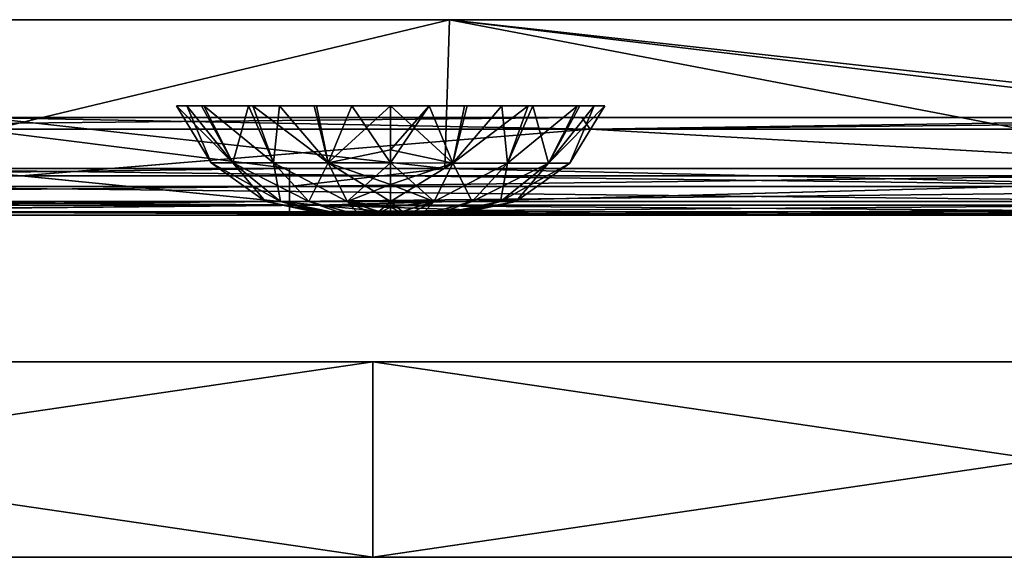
# Model space of a CAD drawing. Header units: millimetres. Extents: x -168 to 168, y -6 to 84.
# Tile 471 of 656: x 78.21 to 88.28, y -5.5 to 0. Entities that reach past the tile are written whole.
import ezdxf

# ---------------------------------------------------------------- set-up
doc = ezdxf.new("R2010")
doc.units = ezdxf.units.MM
doc.header["$LTSCALE"] = 65.185185
for name, color, linetype in [('14', 7, 'CONTINUOUS'), ('177', 7, 'CONTINUOUS'), ('207', 7, 'CONTINUOUS'), ('209', 7, 'CONTINUOUS'), ('213', 7, 'CONTINUOUS'), ('51', 7, 'CONTINUOUS'), ('524', 7, 'CONTINUOUS'), ('525', 7, 'CONTINUOUS'), ('526', 7, 'CONTINUOUS'), ('54', 7, 'CONTINUOUS'), ('594', 7, 'CONTINUOUS'), ('595', 7, 'CONTINUOUS'), ('6', 7, 'CONTINUOUS'), ('601', 7, 'CONTINUOUS'), ('608', 7, 'CONTINUOUS'), ('66', 7, 'CONTINUOUS'), ('67', 7, 'CONTINUOUS'), ('70', 7, 'CONTINUOUS'), ('9', 7, 'CONTINUOUS')]:
    doc.layers.add(name, color=color, linetype=linetype)

msp = doc.modelspace()

# ---------------------------------------------------------------- linework, layer by layer
at = {"layer": '14', "linetype": 'CONTINUOUS'}
for points in [[(76.264, -1.706, -124.789), (76.264, -1.522, -124.834), (90.557, -1.706, -124.789), (76.264, -1.706, -124.789)], [(90.557, -1.706, -124.789), (76.264, -1.522, -124.834), (82.556, -1.522, -124.834), (90.557, -1.706, -124.789)], [(90.557, -1.522, -124.834), (90.557, -1.706, -124.789), (82.556, -1.522, -124.834), (90.557, -1.522, -124.834)], [(76.264, -1.861, -124.68), (76.264, -1.706, -124.789), (90.557, -1.861, -124.68), (76.264, -1.861, -124.68)], [(90.557, -1.861, -124.68), (76.264, -1.706, -124.789), (90.557, -1.706, -124.789), (90.557, -1.861, -124.68)], [(76.264, -1.964, -124.52), (76.264, -1.861, -124.68), (90.557, -1.964, -124.52), (76.264, -1.964, -124.52)], [(90.557, -1.964, -124.52), (76.264, -1.861, -124.68), (90.557, -1.861, -124.68), (90.557, -1.964, -124.52)], [(90.557, -2, -124.334), (76.264, -1.964, -124.52), (90.557, -1.964, -124.52), (90.557, -2, -124.334)], [(84.595, -2, -124.334), (76.264, -2, -124.334), (76.264, -1.964, -124.52), (84.595, -2, -124.334)], [(90.557, -2, -124.334), (84.595, -2, -124.334), (76.264, -1.964, -124.52), (90.557, -2, -124.334)]]:
    msp.add_3dface(points, dxfattribs=at)
at = {"layer": '177', "linetype": 'CONTINUOUS'}
for points in [[(68.834, 0, 124.9), (68.797, -1.522, 124.834), (80.968, -1.522, 124.834), (68.834, 0, 124.9)], [(82.601, 0, 124.9), (68.834, 0, 124.9), (82.556, -1.522, 124.834), (82.601, 0, 124.9)], [(68.834, 0, 124.9), (80.968, -1.522, 124.834), (82.556, -1.522, 124.834), (68.834, 0, 124.9)], [(82.601, 0, 124.9), (82.556, -1.522, 124.834), (95.261, -1.522, 124.834), (82.601, 0, 124.9)], [(82.601, 0, 124.9), (95.261, -1.522, 124.834), (96.316, -1.522, 124.834), (82.601, 0, 124.9)], [(96.367, 0, 124.9), (82.601, 0, 124.9), (96.316, -1.522, 124.834), (96.367, 0, 124.9)]]:
    msp.add_3dface(points, dxfattribs=at)
at = {"layer": '207', "linetype": 'CONTINUOUS'}
for points in [[(77.78, -1, 120.329), (77.78, -1, 106.174), (92.074, -1, 106.256), (77.78, -1, 120.329)], [(83.954, -1, 120.367), (77.78, -1, 120.329), (92.074, -1, 106.256), (83.954, -1, 120.367)], [(77.78, -1, 106.174), (77.78, -1, 92.017), (92.074, -1, 92.088), (77.78, -1, 106.174)], [(92.074, -1, 106.256), (77.78, -1, 106.174), (92.074, -1, 92.088), (92.074, -1, 106.256)], [(77.78, -1, 92.017), (77.78, -1, 77.861), (92.074, -1, 77.921), (77.78, -1, 92.017)], [(92.074, -1, 92.088), (77.78, -1, 92.017), (92.074, -1, 77.921), (92.074, -1, 92.088)], [(77.78, -1, 77.861), (77.78, -1, 63.704), (92.074, -1, 63.753), (77.78, -1, 77.861)], [(92.074, -1, 77.921), (77.78, -1, 77.861), (92.074, -1, 63.753), (92.074, -1, 77.921)], [(77.78, -1, 63.704), (77.78, -1, 49.548), (92.074, -1, 49.586), (77.78, -1, 63.704)], [(92.074, -1, 63.753), (77.78, -1, 63.704), (92.074, -1, 49.586), (92.074, -1, 63.753)], [(77.78, -1, 49.548), (77.78, -1, 35.391), (92.074, -1, 35.419), (77.78, -1, 49.548)], [(92.074, -1, 49.586), (77.78, -1, 49.548), (92.074, -1, 35.419), (92.074, -1, 49.586)], [(77.78, -1, 35.391), (77.78, -1, 21.235), (92.074, -1, 21.251), (77.78, -1, 35.391)], [(92.074, -1, -49.586), (77.78, -1, -63.704), (92.074, -1, -63.753), (92.074, -1, -49.586)], [(77.78, -1, -77.861), (77.78, -1, -92.017), (92.074, -1, -77.921), (77.78, -1, -77.861)], [(92.074, -1, -63.753), (77.78, -1, -77.861), (92.074, -1, -77.921), (92.074, -1, -63.753)], [(77.78, -1, -92.017), (77.78, -1, -106.174), (92.074, -1, -92.088), (77.78, -1, -92.017)], [(92.074, -1, -77.921), (77.78, -1, -92.017), (92.074, -1, -92.088), (92.074, -1, -77.921)], [(77.78, -1, -106.174), (77.78, -1, -120.329), (92.074, -1, -106.256), (77.78, -1, -106.174)], [(92.074, -1, -92.088), (77.78, -1, -106.174), (92.074, -1, -106.256), (92.074, -1, -92.088)], [(92.074, -1, -106.256), (77.78, -1, -120.329), (83.954, -1, -120.367), (92.074, -1, -106.256)], [(92.074, -1, 35.419), (77.78, -1, 35.391), (92.074, -1, 21.251), (92.074, -1, 35.419)], [(77.78, -1, 21.235), (77.78, -1, 7.078), (92.074, -1, 7.084), (77.78, -1, 21.235)], [(92.074, -1, 21.251), (77.78, -1, 21.235), (92.074, -1, 7.084), (92.074, -1, 21.251)], [(77.78, -1, 7.078), (77.78, -1, -7.078), (92.074, -1, 7.084), (77.78, -1, 7.078)], [(77.78, -1, -7.078), (77.78, -1, -21.235), (92.074, -1, -7.084), (77.78, -1, -7.078)], [(92.074, -1, 7.084), (77.78, -1, -7.078), (92.074, -1, -7.084), (92.074, -1, 7.084)], [(77.78, -1, -21.235), (77.78, -1, -35.391), (92.074, -1, -21.251), (77.78, -1, -21.235)], [(92.074, -1, -7.084), (77.78, -1, -21.235), (92.074, -1, -21.251), (92.074, -1, -7.084)], [(77.78, -1, -35.391), (77.78, -1, -49.548), (92.074, -1, -35.419), (77.78, -1, -35.391)], [(92.074, -1, -21.251), (77.78, -1, -35.391), (92.074, -1, -35.419), (92.074, -1, -21.251)], [(77.78, -1, -49.548), (77.78, -1, -63.704), (92.074, -1, -49.586), (77.78, -1, -49.548)], [(92.074, -1, -35.419), (77.78, -1, -49.548), (92.074, -1, -49.586), (92.074, -1, -35.419)], [(77.78, -1, -63.704), (77.78, -1, -77.861), (92.074, -1, -63.753), (77.78, -1, -63.704)], [(92.074, -1, -120.422), (92.074, -1, -106.256), (83.954, -1, -120.367), (92.074, -1, -120.422)], [(92.074, -1, 120.422), (83.954, -1, 120.367), (92.074, -1, 106.256), (92.074, -1, 120.422)]]:
    msp.add_3dface(points, dxfattribs=at)
at = {"layer": '209', "linetype": 'CONTINUOUS'}
for points in [[(72.034, -1.121, -120.418), (84.04, -1.121, -120.489), (77.78, -1, -120.329), (72.034, -1.121, -120.418)], [(77.78, -1, -120.329), (84.04, -1.121, -120.489), (83.954, -1, -120.367), (77.78, -1, -120.329)], [(84.04, -1.121, -120.489), (92.074, -1, -120.422), (83.954, -1, -120.367), (84.04, -1.121, -120.489)], [(84.04, -1.121, -120.489), (96.045, -1.121, -120.572), (92.074, -1, -120.422), (84.04, -1.121, -120.489)]]:
    msp.add_3dface(points, dxfattribs=at)
at = {"layer": '213', "linetype": 'CONTINUOUS'}
for points in [[(72.034, -1.121, 120.418), (77.78, -1, 120.329), (83.954, -1, 120.367), (72.034, -1.121, 120.418)], [(84.04, -1.121, 120.489), (72.034, -1.121, 120.418), (83.954, -1, 120.367), (84.04, -1.121, 120.489)], [(84.04, -1.121, 120.489), (83.954, -1, 120.367), (92.074, -1, 120.422), (84.04, -1.121, 120.489)], [(96.045, -1.121, 120.572), (84.04, -1.121, 120.489), (95.947, -1, 120.45), (96.045, -1.121, 120.572)], [(84.04, -1.121, 120.489), (92.074, -1, 120.422), (95.947, -1, 120.45), (84.04, -1.121, 120.489)]]:
    msp.add_3dface(points, dxfattribs=at)
at = {"layer": '51', "linetype": 'CONTINUOUS'}
for points in [[(82.323, -2, 122.6), (69.194, -2, 124.334), (68.792, -2, 122.522), (82.323, -2, 122.6)], [(80.968, -2, 124.334), (69.194, -2, 124.334), (82.323, -2, 122.6), (80.968, -2, 124.334)], [(82.855, -2, 124.334), (80.968, -2, 124.334), (82.323, -2, 122.6), (82.855, -2, 124.334)], [(95.855, -2, 122.692), (82.855, -2, 124.334), (82.323, -2, 122.6), (95.855, -2, 122.692)], [(95.261, -2, 124.334), (82.855, -2, 124.334), (95.855, -2, 122.692), (95.261, -2, 124.334)]]:
    msp.add_3dface(points, dxfattribs=at)
at = {"layer": '524', "linetype": 'CONTINUOUS'}
for points in [[(81.374, -2, 23), (81.396, -2, 22.838), (81.396, -2, 23.161), (81.374, -2, 23)], [(81.396, -2, 22.838), (81.458, -2, 22.687), (81.458, -2, 23.312), (81.396, -2, 22.838)], [(81.396, -2, 23.161), (81.396, -2, 22.838), (81.458, -2, 23.312), (81.396, -2, 23.161)], [(81.458, -2, 23.312), (81.458, -2, 22.687), (81.557, -2, 23.442), (81.458, -2, 23.312)], [(81.458, -2, 22.687), (81.558, -2, 22.558), (81.557, -2, 23.442), (81.458, -2, 22.687)], [(81.557, -2, 23.442), (81.558, -2, 22.558), (81.686, -2, 23.541), (81.557, -2, 23.442)], [(81.558, -2, 22.558), (81.687, -2, 22.458), (81.686, -2, 23.541), (81.558, -2, 22.558)], [(81.686, -2, 23.541), (81.687, -2, 22.458), (81.837, -2, 23.604), (81.686, -2, 23.541)], [(81.687, -2, 22.458), (81.838, -2, 22.396), (81.837, -2, 23.604), (81.687, -2, 22.458)], [(81.837, -2, 23.604), (82, -2, 22.374), (82, -2, 23.626), (81.837, -2, 23.604)], [(81.838, -2, 22.396), (82, -2, 22.374), (81.837, -2, 23.604), (81.838, -2, 22.396)], [(82.162, -2, 23.604), (82, -2, 23.626), (82.163, -2, 22.396), (82.162, -2, 23.604)], [(82, -2, 23.626), (82, -2, 22.374), (82.163, -2, 22.396), (82, -2, 23.626)], [(82.313, -2, 23.542), (82.162, -2, 23.604), (82.163, -2, 22.396), (82.313, -2, 23.542)], [(82.314, -2, 22.459), (82.313, -2, 23.542), (82.163, -2, 22.396), (82.314, -2, 22.459)], [(82.442, -2, 23.442), (82.313, -2, 23.542), (82.314, -2, 22.459), (82.442, -2, 23.442)], [(82.443, -2, 22.558), (82.442, -2, 23.442), (82.314, -2, 22.459), (82.443, -2, 22.558)], [(82.542, -2, 23.313), (82.442, -2, 23.442), (82.443, -2, 22.558), (82.542, -2, 23.313)], [(82.542, -2, 22.688), (82.542, -2, 23.313), (82.443, -2, 22.558), (82.542, -2, 22.688)], [(82.604, -2, 23.162), (82.542, -2, 23.313), (82.542, -2, 22.688), (82.604, -2, 23.162)], [(82.604, -2, 22.839), (82.604, -2, 23.162), (82.542, -2, 22.688), (82.604, -2, 22.839)], [(82.626, -2, 23), (82.604, -2, 23.162), (82.604, -2, 22.839), (82.626, -2, 23)]]:
    msp.add_3dface(points, dxfattribs=at)
at = {"layer": '525', "linetype": 'CONTINUOUS'}
for points in [[(80.165, -1.466, 23.323), (79.811, -0.881, 22.614), (80.165, -1.466, 22.677), (80.165, -1.466, 23.323)], [(79.811, -0.881, 23.389), (79.811, -0.881, 22.614), (80.165, -1.466, 23.323), (79.811, -0.881, 23.389)], [(79.811, -0.881, 22.614), (79.918, -0.881, 22.221), (80.165, -1.466, 22.677), (79.811, -0.881, 22.614)], [(80.387, -1.466, 23.931), (79.811, -0.881, 23.389), (80.165, -1.466, 23.323), (80.387, -1.466, 23.931)], [(80.066, -0.881, 24.097), (79.811, -0.881, 23.389), (80.387, -1.466, 23.931), (80.066, -0.881, 24.097)], [(80.165, -1.466, 22.677), (79.918, -0.881, 22.221), (80.387, -1.466, 22.069), (80.165, -1.466, 22.677)], [(79.918, -0.881, 22.221), (80.089, -0.881, 21.865), (80.387, -1.466, 22.069), (79.918, -0.881, 22.221)], [(80.547, -0.881, 24.682), (80.066, -0.881, 24.097), (80.387, -1.466, 23.931), (80.547, -0.881, 24.682)], [(80.387, -1.466, 22.069), (80.089, -0.881, 21.865), (80.803, -1.466, 21.573), (80.387, -1.466, 22.069)], [(80.089, -0.881, 21.865), (80.592, -0.881, 21.279), (80.803, -1.466, 21.573), (80.089, -0.881, 21.865)], [(80.803, -1.466, 24.427), (80.547, -0.881, 24.682), (80.387, -1.466, 23.931), (80.803, -1.466, 24.427)], [(80.864, -0.881, 24.911), (80.547, -0.881, 24.682), (80.803, -1.466, 24.427), (80.864, -0.881, 24.911)], [(80.803, -1.466, 21.573), (80.592, -0.881, 21.279), (81.363, -1.466, 21.25), (80.803, -1.466, 21.573)], [(80.592, -0.881, 21.279), (81.244, -0.881, 20.909), (81.363, -1.466, 21.25), (80.592, -0.881, 21.279)], [(81.363, -1.466, 24.75), (80.864, -0.881, 24.911), (80.803, -1.466, 24.427), (81.363, -1.466, 24.75)], [(81.217, -0.881, 25.08), (80.864, -0.881, 24.911), (81.363, -1.466, 24.75), (81.217, -0.881, 25.08)], [(81.605, -0.881, 25.188), (81.217, -0.881, 25.08), (81.363, -1.466, 24.75), (81.605, -0.881, 25.188)], [(81.244, -0.881, 20.909), (82, -0.881, 20.777), (81.363, -1.466, 21.25), (81.244, -0.881, 20.909)], [(81.363, -1.466, 21.25), (82, -0.881, 20.777), (82, -1.332, 21.023), (81.363, -1.466, 21.25)], [(82, -1.466, 24.863), (81.605, -0.881, 25.188), (81.363, -1.466, 24.75), (82, -1.466, 24.863)], [(82, -0.881, 25.223), (81.605, -0.881, 25.188), (82, -1.466, 24.863), (82, -0.881, 25.223)], [(82, -1.332, 24.977), (82, -0.881, 25.223), (82, -1.466, 24.863), (82, -1.332, 24.977)], [(82, -1.466, 21.137), (81.363, -1.466, 21.25), (82, -1.332, 21.023), (82, -1.466, 21.137)], [(80.165, -1.466, 22.677), (80.387, -1.466, 22.069), (80.721, -1.861, 22.774), (80.165, -1.466, 22.677)], [(80.875, -1.861, 23.649), (80.165, -1.466, 23.323), (80.721, -1.861, 23.226), (80.875, -1.861, 23.649)], [(80.165, -1.466, 23.323), (80.165, -1.466, 22.677), (80.721, -1.861, 23.226), (80.165, -1.466, 23.323)], [(80.387, -1.466, 23.931), (80.165, -1.466, 23.323), (80.875, -1.861, 23.649), (80.387, -1.466, 23.931)], [(80.721, -1.861, 23.226), (80.165, -1.466, 22.677), (80.721, -1.861, 22.774), (80.721, -1.861, 23.226)], [(81.165, -1.861, 23.995), (80.387, -1.466, 23.931), (80.875, -1.861, 23.649), (81.165, -1.861, 23.995)], [(80.803, -1.466, 24.427), (80.387, -1.466, 23.931), (81.165, -1.861, 23.995), (80.803, -1.466, 24.427)], [(80.721, -1.861, 22.774), (80.387, -1.466, 22.069), (80.875, -1.861, 22.351), (80.721, -1.861, 22.774)], [(80.387, -1.466, 22.069), (80.803, -1.466, 21.573), (80.875, -1.861, 22.351), (80.387, -1.466, 22.069)], [(81.556, -1.861, 24.221), (80.803, -1.466, 24.427), (81.165, -1.861, 23.995), (81.556, -1.861, 24.221)], [(81.363, -1.466, 24.75), (80.803, -1.466, 24.427), (81.556, -1.861, 24.221), (81.363, -1.466, 24.75)], [(80.875, -1.861, 22.351), (80.803, -1.466, 21.573), (81.165, -1.861, 22.005), (80.875, -1.861, 22.351)], [(80.803, -1.466, 21.573), (81.363, -1.466, 21.25), (81.165, -1.861, 22.005), (80.803, -1.466, 21.573)], [(81.165, -1.861, 22.005), (81.363, -1.466, 21.25), (81.556, -1.861, 21.779), (81.165, -1.861, 22.005)], [(82, -1.861, 24.299), (81.363, -1.466, 24.75), (81.556, -1.861, 24.221), (82, -1.861, 24.299)], [(82, -1.686, 24.61), (81.363, -1.466, 24.75), (82, -1.861, 24.299), (82, -1.686, 24.61)], [(82, -1.466, 24.863), (81.363, -1.466, 24.75), (82, -1.686, 24.61), (82, -1.466, 24.863)], [(81.363, -1.466, 21.25), (82, -1.466, 21.137), (81.556, -1.861, 21.779), (81.363, -1.466, 21.25)], [(82, -1.466, 21.137), (82, -1.686, 21.39), (81.556, -1.861, 21.779), (82, -1.466, 21.137)], [(81.556, -1.861, 21.779), (82, -1.686, 21.39), (82, -1.861, 21.701), (81.556, -1.861, 21.779)], [(81.458, -2, 23.312), (80.875, -1.861, 23.649), (80.721, -1.861, 23.226), (81.458, -2, 23.312)], [(81.396, -2, 23.161), (81.458, -2, 23.312), (80.721, -1.861, 23.226), (81.396, -2, 23.161)], [(81.396, -2, 22.838), (81.374, -2, 23), (80.721, -1.861, 22.774), (81.396, -2, 22.838)], [(81.396, -2, 22.838), (80.721, -1.861, 22.774), (80.875, -1.861, 22.351), (81.396, -2, 22.838)], [(81.374, -2, 23), (81.396, -2, 23.161), (80.721, -1.861, 23.226), (81.374, -2, 23)], [(81.374, -2, 23), (80.721, -1.861, 23.226), (80.721, -1.861, 22.774), (81.374, -2, 23)], [(81.458, -2, 23.312), (81.557, -2, 23.442), (80.875, -1.861, 23.649), (81.458, -2, 23.312)], [(81.557, -2, 23.442), (81.165, -1.861, 23.995), (80.875, -1.861, 23.649), (81.557, -2, 23.442)], [(81.558, -2, 22.558), (81.458, -2, 22.687), (80.875, -1.861, 22.351), (81.558, -2, 22.558)], [(81.558, -2, 22.558), (80.875, -1.861, 22.351), (81.165, -1.861, 22.005), (81.558, -2, 22.558)], [(81.458, -2, 22.687), (81.396, -2, 22.838), (80.875, -1.861, 22.351), (81.458, -2, 22.687)], [(81.557, -2, 23.442), (81.686, -2, 23.541), (81.165, -1.861, 23.995), (81.557, -2, 23.442)], [(81.686, -2, 23.541), (81.556, -1.861, 24.221), (81.165, -1.861, 23.995), (81.686, -2, 23.541)], [(81.687, -2, 22.458), (81.558, -2, 22.558), (81.165, -1.861, 22.005), (81.687, -2, 22.458)], [(81.687, -2, 22.458), (81.165, -1.861, 22.005), (81.556, -1.861, 21.779), (81.687, -2, 22.458)], [(81.686, -2, 23.541), (81.837, -2, 23.604), (81.556, -1.861, 24.221), (81.686, -2, 23.541)], [(81.837, -2, 23.604), (82, -2, 23.626), (81.556, -1.861, 24.221), (81.837, -2, 23.604)], [(81.556, -1.861, 24.221), (82, -2, 23.626), (82, -1.918, 24.146), (81.556, -1.861, 24.221)], [(82, -1.861, 24.299), (81.556, -1.861, 24.221), (82, -1.918, 24.146), (82, -1.861, 24.299)], [(81.838, -2, 22.396), (81.687, -2, 22.458), (81.556, -1.861, 21.779), (81.838, -2, 22.396)], [(81.838, -2, 22.396), (81.556, -1.861, 21.779), (82, -1.861, 21.701), (81.838, -2, 22.396)], [(81.838, -2, 22.396), (82, -1.861, 21.701), (82, -1.918, 21.854), (81.838, -2, 22.396)], [(82, -2, 22.374), (81.838, -2, 22.396), (82, -1.918, 21.854), (82, -2, 22.374)]]:
    msp.add_3dface(points, dxfattribs=at)
at = {"layer": '526', "linetype": 'CONTINUOUS'}
for points in [[(82, -1.466, 21.137), (82, -1.332, 21.023), (82.395, -0.881, 20.812), (82, -1.466, 21.137)], [(82, -0.881, 25.223), (82, -1.332, 24.977), (82.637, -1.467, 24.75), (82, -0.881, 25.223)], [(82, -0.881, 25.223), (82.637, -1.467, 24.75), (82.756, -0.881, 25.091), (82, -0.881, 25.223)], [(82.637, -1.467, 21.25), (82, -1.466, 21.137), (82.395, -0.881, 20.812), (82.637, -1.467, 21.25)], [(82, -1.332, 21.023), (82, -0.881, 20.777), (82.395, -0.881, 20.812), (82, -1.332, 21.023)], [(82.783, -0.881, 20.92), (82.637, -1.467, 21.25), (82.395, -0.881, 20.812), (82.783, -0.881, 20.92)], [(83.197, -1.467, 21.574), (82.637, -1.467, 21.25), (83.136, -0.881, 21.089), (83.197, -1.467, 21.574)], [(83.136, -0.881, 21.089), (82.637, -1.467, 21.25), (82.783, -0.881, 20.92), (83.136, -0.881, 21.089)], [(82.637, -1.467, 24.75), (83.197, -1.467, 24.426), (83.408, -0.881, 24.721), (82.637, -1.467, 24.75)], [(82.756, -0.881, 25.091), (82.637, -1.467, 24.75), (83.408, -0.881, 24.721), (82.756, -0.881, 25.091)], [(83.453, -0.881, 21.318), (83.197, -1.467, 21.574), (83.136, -0.881, 21.089), (83.453, -0.881, 21.318)], [(83.197, -1.467, 24.426), (83.613, -1.467, 23.931), (83.911, -0.881, 24.135), (83.197, -1.467, 24.426)], [(83.408, -0.881, 24.721), (83.197, -1.467, 24.426), (83.911, -0.881, 24.135), (83.408, -0.881, 24.721)], [(83.613, -1.467, 22.069), (83.197, -1.467, 21.574), (83.453, -0.881, 21.318), (83.613, -1.467, 22.069)], [(83.934, -0.881, 21.903), (83.613, -1.467, 22.069), (83.453, -0.881, 21.318), (83.934, -0.881, 21.903)], [(83.613, -1.467, 23.931), (83.834, -1.467, 23.323), (84.082, -0.881, 23.779), (83.613, -1.467, 23.931)], [(83.911, -0.881, 24.135), (83.613, -1.467, 23.931), (84.082, -0.881, 23.779), (83.911, -0.881, 24.135)], [(84.189, -0.881, 22.611), (83.613, -1.467, 22.069), (83.934, -0.881, 21.903), (84.189, -0.881, 22.611)], [(83.834, -1.467, 22.677), (83.613, -1.467, 22.069), (84.189, -0.881, 22.611), (83.834, -1.467, 22.677)], [(84.189, -0.881, 23.386), (83.834, -1.467, 22.677), (84.189, -0.881, 22.611), (84.189, -0.881, 23.386)], [(84.082, -0.881, 23.779), (83.834, -1.467, 23.323), (84.189, -0.881, 23.386), (84.082, -0.881, 23.779)], [(83.834, -1.467, 23.323), (83.834, -1.467, 22.677), (84.189, -0.881, 23.386), (83.834, -1.467, 23.323)], [(82, -1.332, 24.977), (82, -1.466, 24.863), (82.637, -1.467, 24.75), (82, -1.332, 24.977)], [(82, -1.686, 21.39), (82, -1.466, 21.137), (82.637, -1.467, 21.25), (82, -1.686, 21.39)], [(82, -1.466, 24.863), (82, -1.686, 24.61), (82.444, -1.861, 24.22), (82, -1.466, 24.863)], [(82.637, -1.467, 24.75), (82, -1.466, 24.863), (82.444, -1.861, 24.22), (82.637, -1.467, 24.75)], [(82, -1.861, 21.701), (82, -1.686, 21.39), (82.637, -1.467, 21.25), (82, -1.861, 21.701)], [(82, -1.861, 21.701), (82.637, -1.467, 21.25), (82.444, -1.861, 21.78), (82, -1.861, 21.701)], [(82.637, -1.467, 21.25), (83.197, -1.467, 21.574), (82.444, -1.861, 21.78), (82.637, -1.467, 21.25)], [(82.835, -1.861, 23.995), (82.637, -1.467, 24.75), (82.444, -1.861, 24.22), (82.835, -1.861, 23.995)], [(82.444, -1.861, 21.78), (83.197, -1.467, 21.574), (82.835, -1.861, 22.005), (82.444, -1.861, 21.78)], [(83.197, -1.467, 24.426), (82.637, -1.467, 24.75), (82.835, -1.861, 23.995), (83.197, -1.467, 24.426)], [(83.124, -1.861, 23.649), (83.197, -1.467, 24.426), (82.835, -1.861, 23.995), (83.124, -1.861, 23.649)], [(82.835, -1.861, 22.005), (83.613, -1.467, 22.069), (83.124, -1.861, 22.351), (82.835, -1.861, 22.005)], [(83.197, -1.467, 21.574), (83.613, -1.467, 22.069), (82.835, -1.861, 22.005), (83.197, -1.467, 21.574)], [(83.124, -1.861, 22.351), (83.834, -1.467, 22.677), (83.279, -1.861, 22.775), (83.124, -1.861, 22.351)], [(83.613, -1.467, 23.931), (83.197, -1.467, 24.426), (83.124, -1.861, 23.649), (83.613, -1.467, 23.931)], [(83.279, -1.861, 23.225), (83.613, -1.467, 23.931), (83.124, -1.861, 23.649), (83.279, -1.861, 23.225)], [(83.613, -1.467, 22.069), (83.834, -1.467, 22.677), (83.124, -1.861, 22.351), (83.613, -1.467, 22.069)], [(83.834, -1.467, 22.677), (83.834, -1.467, 23.323), (83.279, -1.861, 22.775), (83.834, -1.467, 22.677)], [(83.834, -1.467, 23.323), (83.613, -1.467, 23.931), (83.279, -1.861, 23.225), (83.834, -1.467, 23.323)], [(83.279, -1.861, 22.775), (83.834, -1.467, 23.323), (83.279, -1.861, 23.225), (83.279, -1.861, 22.775)], [(82, -1.686, 24.61), (82, -1.861, 24.299), (82.444, -1.861, 24.22), (82, -1.686, 24.61)], [(82, -1.918, 21.854), (82, -1.861, 21.701), (82.444, -1.861, 21.78), (82, -1.918, 21.854)], [(82.163, -2, 22.396), (82, -2, 22.374), (82.444, -1.861, 21.78), (82.163, -2, 22.396)], [(82, -2, 22.374), (82, -1.918, 21.854), (82.444, -1.861, 21.78), (82, -2, 22.374)], [(82, -1.861, 24.299), (82.162, -2, 23.604), (82.444, -1.861, 24.22), (82, -1.861, 24.299)], [(82.162, -2, 23.604), (82, -1.861, 24.299), (82, -1.918, 24.146), (82.162, -2, 23.604)], [(82.162, -2, 23.604), (82.313, -2, 23.542), (82.444, -1.861, 24.22), (82.162, -2, 23.604)], [(82.314, -2, 22.459), (82.163, -2, 22.396), (82.444, -1.861, 21.78), (82.314, -2, 22.459)], [(82.313, -2, 23.542), (82.835, -1.861, 23.995), (82.444, -1.861, 24.22), (82.313, -2, 23.542)], [(82.313, -2, 23.542), (82.442, -2, 23.442), (82.835, -1.861, 23.995), (82.313, -2, 23.542)], [(82.314, -2, 22.459), (82.444, -1.861, 21.78), (82.835, -1.861, 22.005), (82.314, -2, 22.459)], [(82.443, -2, 22.558), (82.314, -2, 22.459), (82.835, -1.861, 22.005), (82.443, -2, 22.558)], [(82.442, -2, 23.442), (83.124, -1.861, 23.649), (82.835, -1.861, 23.995), (82.442, -2, 23.442)], [(82.442, -2, 23.442), (82.542, -2, 23.313), (83.124, -1.861, 23.649), (82.442, -2, 23.442)], [(82.443, -2, 22.558), (82.835, -1.861, 22.005), (83.124, -1.861, 22.351), (82.443, -2, 22.558)], [(82.542, -2, 22.688), (82.443, -2, 22.558), (83.124, -1.861, 22.351), (82.542, -2, 22.688)], [(82.542, -2, 23.313), (82.604, -2, 23.162), (83.124, -1.861, 23.649), (82.542, -2, 23.313)], [(82.542, -2, 22.688), (83.124, -1.861, 22.351), (83.279, -1.861, 22.775), (82.542, -2, 22.688)], [(82.604, -2, 22.839), (82.542, -2, 22.688), (83.279, -1.861, 22.775), (82.604, -2, 22.839)], [(82.626, -2, 23), (82.604, -2, 22.839), (83.279, -1.861, 22.775), (82.626, -2, 23)], [(82.604, -2, 23.162), (83.279, -1.861, 23.225), (83.124, -1.861, 23.649), (82.604, -2, 23.162)], [(82.604, -2, 23.162), (82.626, -2, 23), (83.279, -1.861, 23.225), (82.604, -2, 23.162)], [(82.626, -2, 23), (83.279, -1.861, 22.775), (83.279, -1.861, 23.225), (82.626, -2, 23)], [(82, -2, 23.626), (82.162, -2, 23.604), (82, -1.918, 24.146), (82, -2, 23.626)]]:
    msp.add_3dface(points, dxfattribs=at)
at = {"layer": '54', "linetype": 'CONTINUOUS'}
for points in [[(78.23, -1.598, 121.074), (64.007, -1.598, 120.997), (72.034, -1.121, 120.418), (78.23, -1.598, 121.074)], [(84.04, -1.121, 120.489), (78.23, -1.598, 121.074), (72.034, -1.121, 120.418), (84.04, -1.121, 120.489)], [(92.453, -1.598, 121.167), (78.23, -1.598, 121.074), (84.04, -1.121, 120.489), (92.453, -1.598, 121.167)], [(96.045, -1.121, 120.572), (92.453, -1.598, 121.167), (84.04, -1.121, 120.489), (96.045, -1.121, 120.572)], [(78.23, -1.598, 121.074), (67.709, -1.898, 121.74), (64.007, -1.598, 120.997), (78.23, -1.598, 121.074)], [(81.25, -1.898, 121.817), (67.709, -1.898, 121.74), (78.23, -1.598, 121.074), (81.25, -1.898, 121.817)], [(92.453, -1.598, 121.167), (81.25, -1.898, 121.817), (78.23, -1.598, 121.074), (92.453, -1.598, 121.167)], [(94.791, -1.898, 121.908), (81.25, -1.898, 121.817), (92.453, -1.598, 121.167), (94.791, -1.898, 121.908)], [(81.25, -1.898, 121.817), (68.792, -2, 122.522), (67.709, -1.898, 121.74), (81.25, -1.898, 121.817)], [(82.323, -2, 122.6), (68.792, -2, 122.522), (81.25, -1.898, 121.817), (82.323, -2, 122.6)], [(94.791, -1.898, 121.908), (82.323, -2, 122.6), (81.25, -1.898, 121.817), (94.791, -1.898, 121.908)], [(95.855, -2, 122.692), (82.323, -2, 122.6), (94.791, -1.898, 121.908), (95.855, -2, 122.692)]]:
    msp.add_3dface(points, dxfattribs=at)
at = {"layer": '594', "linetype": 'CONTINUOUS'}
for points in [[(78.793, -5.5, 39.252), (68.182, -5.5, 53.546), (64.552, -5.5, 39.252), (78.793, -5.5, 39.252)], [(78.793, -5.5, 39.252), (64.552, -5.5, 39.252), (70.762, -5.5, 24.958), (78.793, -5.5, 39.252)], [(79.683, -5.5, -32.217), (65.62, -5.5, -32.217), (68.182, -5.5, -46.511), (79.683, -5.5, -32.217)], [(65.62, -5.5, -32.217), (79.683, -5.5, -32.217), (73.832, -5.5, -17.923), (65.62, -5.5, -32.217)], [(66.394, -5.5, 10.664), (80.329, -5.5, 10.664), (70.762, -5.5, 24.958), (66.394, -5.5, 10.664)], [(66.394, -5.5, 10.664), (67.372, -5.5, -3.629), (80.329, -5.5, 10.664), (66.394, -5.5, 10.664)], [(67.372, -5.5, -3.629), (81.143, -5.5, -3.629), (80.329, -5.5, 10.664), (67.372, -5.5, -3.629)], [(67.372, -5.5, -3.629), (73.832, -5.5, -17.923), (81.143, -5.5, -3.629), (67.372, -5.5, -3.629)], [(81.818, -5.5, 82.133), (68.182, -5.5, 82.133), (81.818, -5.5, 67.839), (81.818, -5.5, 82.133)], [(81.818, -5.5, 67.839), (68.182, -5.5, 82.133), (68.182, -5.5, 67.839), (81.818, -5.5, 67.839)], [(81.818, -5.5, 53.546), (68.182, -5.5, 67.839), (68.182, -5.5, 53.546), (81.818, -5.5, 53.546)], [(81.818, -5.5, 67.839), (68.182, -5.5, 67.839), (81.818, -5.5, 53.546), (81.818, -5.5, 67.839)], [(81.818, -5.5, -46.511), (79.683, -5.5, -32.217), (68.182, -5.5, -46.511), (81.818, -5.5, -46.511)], [(81.818, -5.5, 82.133), (68.182, -5.5, 96.427), (68.182, -5.5, 82.133), (81.818, -5.5, 82.133)], [(81.818, -5.5, 96.427), (68.182, -5.5, 96.427), (81.818, -5.5, 82.133), (81.818, -5.5, 96.427)], [(81.818, -5.5, 53.546), (68.182, -5.5, 53.546), (78.793, -5.5, 39.252), (81.818, -5.5, 53.546)], [(81.818, -5.5, -117.979), (68.182, -5.5, -103.686), (68.182, -5.5, -117.979), (81.818, -5.5, -117.979)], [(81.818, -5.5, -103.686), (68.182, -5.5, -103.686), (81.818, -5.5, -117.979), (81.818, -5.5, -103.686)], [(81.818, -5.5, -125), (68.182, -5.5, -117.979), (68.182, -5.5, -125), (81.818, -5.5, -125)], [(81.818, -5.5, -117.979), (68.182, -5.5, -117.979), (81.818, -5.5, -125), (81.818, -5.5, -117.979)], [(81.818, -5.5, -75.098), (68.182, -5.5, -75.098), (81.818, -5.5, -89.392), (81.818, -5.5, -75.098)], [(81.818, -5.5, -89.392), (68.182, -5.5, -75.098), (68.182, -5.5, -89.392), (81.818, -5.5, -89.392)], [(81.818, -5.5, -103.686), (68.182, -5.5, -89.392), (68.182, -5.5, -103.686), (81.818, -5.5, -103.686)], [(81.818, -5.5, -89.392), (68.182, -5.5, -89.392), (81.818, -5.5, -103.686), (81.818, -5.5, -89.392)], [(81.818, -5.5, 125), (68.182, -5.5, 125), (69.495, -5.5, 110.721), (81.818, -5.5, 125)], [(81.818, -5.5, 96.427), (69.495, -5.5, 110.721), (68.182, -5.5, 96.427), (81.818, -5.5, 96.427)], [(81.818, -5.5, -60.804), (68.182, -5.5, -46.511), (68.182, -5.5, -60.804), (81.818, -5.5, -60.804)], [(81.818, -5.5, -46.511), (68.182, -5.5, -46.511), (81.818, -5.5, -60.804), (81.818, -5.5, -46.511)], [(81.818, -5.5, -60.804), (68.182, -5.5, -60.804), (81.818, -5.5, -75.098), (81.818, -5.5, -60.804)], [(81.818, -5.5, -75.098), (68.182, -5.5, -60.804), (68.182, -5.5, -75.098), (81.818, -5.5, -75.098)], [(83.393, -5.5, 110.721), (81.818, -5.5, 125), (69.495, -5.5, 110.721), (83.393, -5.5, 110.721)], [(83.393, -5.5, 110.721), (69.495, -5.5, 110.721), (81.818, -5.5, 96.427), (83.393, -5.5, 110.721)], [(78.793, -5.5, 39.252), (70.762, -5.5, 24.958), (83.968, -5.5, 24.958), (78.793, -5.5, 39.252)], [(70.762, -5.5, 24.958), (80.329, -5.5, 10.664), (83.968, -5.5, 24.958), (70.762, -5.5, 24.958)], [(73.832, -5.5, -17.923), (79.683, -5.5, -32.217), (86.527, -5.5, -17.923), (73.832, -5.5, -17.923)], [(73.832, -5.5, -17.923), (86.527, -5.5, -17.923), (81.143, -5.5, -3.629), (73.832, -5.5, -17.923)], [(93.034, -5.5, 39.252), (81.818, -5.5, 53.546), (78.793, -5.5, 39.252), (93.034, -5.5, 39.252)], [(93.034, -5.5, 39.252), (78.793, -5.5, 39.252), (83.968, -5.5, 24.958), (93.034, -5.5, 39.252)], [(93.747, -5.5, -32.217), (79.683, -5.5, -32.217), (81.818, -5.5, -46.511), (93.747, -5.5, -32.217)], [(79.683, -5.5, -32.217), (93.747, -5.5, -32.217), (86.527, -5.5, -17.923), (79.683, -5.5, -32.217)], [(80.329, -5.5, 10.664), (81.143, -5.5, -3.629), (94.263, -5.5, 10.664), (80.329, -5.5, 10.664)], [(80.329, -5.5, 10.664), (94.263, -5.5, 10.664), (83.968, -5.5, 24.958), (80.329, -5.5, 10.664)], [(81.143, -5.5, -3.629), (94.915, -5.5, -3.629), (94.263, -5.5, 10.664), (81.143, -5.5, -3.629)], [(81.143, -5.5, -3.629), (86.527, -5.5, -17.923), (94.915, -5.5, -3.629), (81.143, -5.5, -3.629)], [(95.455, -5.5, 67.839), (81.818, -5.5, 82.133), (81.818, -5.5, 67.839), (95.455, -5.5, 67.839)], [(95.455, -5.5, 82.133), (81.818, -5.5, 82.133), (95.455, -5.5, 67.839), (95.455, -5.5, 82.133)], [(95.455, -5.5, 67.839), (81.818, -5.5, 67.839), (95.455, -5.5, 53.546), (95.455, -5.5, 67.839)], [(95.455, -5.5, 53.546), (81.818, -5.5, 67.839), (81.818, -5.5, 53.546), (95.455, -5.5, 53.546)], [(95.455, -5.5, -46.511), (93.747, -5.5, -32.217), (81.818, -5.5, -46.511), (95.455, -5.5, -46.511)], [(95.455, -5.5, 82.133), (81.818, -5.5, 96.427), (81.818, -5.5, 82.133), (95.455, -5.5, 82.133)], [(95.455, -5.5, 96.427), (81.818, -5.5, 96.427), (95.455, -5.5, 82.133), (95.455, -5.5, 96.427)], [(95.455, -5.5, 53.546), (81.818, -5.5, 53.546), (93.034, -5.5, 39.252), (95.455, -5.5, 53.546)], [(95.455, -5.5, -117.979), (81.818, -5.5, -103.686), (81.818, -5.5, -117.979), (95.455, -5.5, -117.979)], [(95.455, -5.5, -103.686), (81.818, -5.5, -103.686), (95.455, -5.5, -117.979), (95.455, -5.5, -103.686)], [(95.455, -5.5, -117.979), (81.818, -5.5, -117.979), (95.455, -5.5, -125), (95.455, -5.5, -117.979)], [(95.455, -5.5, -125), (81.818, -5.5, -117.979), (81.818, -5.5, -125), (95.455, -5.5, -125)], [(95.455, -5.5, -75.098), (81.818, -5.5, -75.098), (95.455, -5.5, -89.392), (95.455, -5.5, -75.098)], [(95.455, -5.5, -89.392), (81.818, -5.5, -75.098), (81.818, -5.5, -89.392), (95.455, -5.5, -89.392)], [(95.455, -5.5, -103.686), (81.818, -5.5, -89.392), (81.818, -5.5, -103.686), (95.455, -5.5, -103.686)], [(95.455, -5.5, -89.392), (81.818, -5.5, -89.392), (95.455, -5.5, -103.686), (95.455, -5.5, -89.392)], [(95.455, -5.5, 125), (81.818, -5.5, 125), (83.393, -5.5, 110.721), (95.455, -5.5, 125)], [(95.455, -5.5, 96.427), (83.393, -5.5, 110.721), (81.818, -5.5, 96.427), (95.455, -5.5, 96.427)], [(95.455, -5.5, -60.804), (81.818, -5.5, -46.511), (81.818, -5.5, -60.804), (95.455, -5.5, -60.804)], [(95.455, -5.5, -46.511), (81.818, -5.5, -46.511), (95.455, -5.5, -60.804), (95.455, -5.5, -46.511)], [(95.455, -5.5, -75.098), (81.818, -5.5, -60.804), (81.818, -5.5, -75.098), (95.455, -5.5, -75.098)], [(95.455, -5.5, -60.804), (81.818, -5.5, -60.804), (95.455, -5.5, -75.098), (95.455, -5.5, -60.804)], [(97.292, -5.5, 110.721), (95.455, -5.5, 125), (83.393, -5.5, 110.721), (97.292, -5.5, 110.721)], [(97.292, -5.5, 110.721), (83.393, -5.5, 110.721), (95.455, -5.5, 96.427), (97.292, -5.5, 110.721)], [(93.034, -5.5, 39.252), (83.968, -5.5, 24.958), (97.175, -5.5, 24.958), (93.034, -5.5, 39.252)], [(83.968, -5.5, 24.958), (94.263, -5.5, 10.664), (97.175, -5.5, 24.958), (83.968, -5.5, 24.958)], [(86.527, -5.5, -17.923), (93.747, -5.5, -32.217), (99.222, -5.5, -17.923), (86.527, -5.5, -17.923)], [(86.527, -5.5, -17.923), (99.222, -5.5, -17.923), (94.915, -5.5, -3.629), (86.527, -5.5, -17.923)]]:
    msp.add_3dface(points, dxfattribs=at)
at = {"layer": '595', "linetype": 'CONTINUOUS'}
for points in [[(68.182, -3.5, 125), (81.818, -5.5, 125), (81.818, -3.5, 125), (68.182, -3.5, 125)], [(68.182, -5.5, 125), (81.818, -5.5, 125), (68.182, -3.5, 125), (68.182, -5.5, 125)], [(81.818, -3.5, 125), (95.455, -5.5, 125), (95.455, -3.5, 125), (81.818, -3.5, 125)], [(81.818, -5.5, 125), (95.455, -5.5, 125), (81.818, -3.5, 125), (81.818, -5.5, 125)]]:
    msp.add_3dface(points, dxfattribs=at)
at = {"layer": '6', "linetype": 'CONTINUOUS'}
for points in [[(64.003, -1.598, -120.997), (78.226, -1.598, -121.074), (72.034, -1.121, -120.418), (64.003, -1.598, -120.997)], [(72.034, -1.121, -120.418), (78.226, -1.598, -121.074), (84.04, -1.121, -120.489), (72.034, -1.121, -120.418)], [(78.226, -1.598, -121.074), (92.449, -1.598, -121.167), (84.04, -1.121, -120.489), (78.226, -1.598, -121.074)], [(84.04, -1.121, -120.489), (92.449, -1.598, -121.167), (96.045, -1.121, -120.572), (84.04, -1.121, -120.489)], [(64.003, -1.598, -120.997), (67.707, -1.898, -121.74), (78.226, -1.598, -121.074), (64.003, -1.598, -120.997)], [(67.707, -1.898, -121.74), (81.248, -1.898, -121.817), (78.226, -1.598, -121.074), (67.707, -1.898, -121.74)], [(78.226, -1.598, -121.074), (81.248, -1.898, -121.817), (92.449, -1.598, -121.167), (78.226, -1.598, -121.074)], [(81.248, -1.898, -121.817), (94.789, -1.898, -121.908), (92.449, -1.598, -121.167), (81.248, -1.898, -121.817)], [(81.248, -1.898, -121.817), (67.707, -1.898, -121.74), (70.301, -2, -122.53), (81.248, -1.898, -121.817)], [(82.323, -2, -122.6), (81.248, -1.898, -121.817), (70.301, -2, -122.53), (82.323, -2, -122.6)], [(84.595, -2, -122.614), (81.248, -1.898, -121.817), (82.323, -2, -122.6), (84.595, -2, -122.614)], [(94.789, -1.898, -121.908), (81.248, -1.898, -121.817), (84.595, -2, -122.614), (94.789, -1.898, -121.908)], [(95.855, -2, -122.692), (94.789, -1.898, -121.908), (84.595, -2, -122.614), (95.855, -2, -122.692)]]:
    msp.add_3dface(points, dxfattribs=at)
at = {"layer": '601', "linetype": 'CONTINUOUS'}
for points in [[(64.552, -3.5, -39.252), (70.762, -3.5, -24.958), (78.793, -3.5, -39.252), (64.552, -3.5, -39.252)], [(64.552, -3.5, -39.252), (78.793, -3.5, -39.252), (68.182, -3.5, -53.546), (64.552, -3.5, -39.252)], [(65.62, -3.5, 32.217), (68.182, -3.5, 46.511), (79.683, -3.5, 32.217), (65.62, -3.5, 32.217)], [(65.62, -3.5, 32.217), (79.683, -3.5, 32.217), (73.832, -3.5, 17.923), (65.62, -3.5, 32.217)], [(66.394, -3.5, -10.664), (67.372, -3.5, 3.629), (80.329, -3.5, -10.664), (66.394, -3.5, -10.664)], [(66.394, -3.5, -10.664), (80.329, -3.5, -10.664), (70.762, -3.5, -24.958), (66.394, -3.5, -10.664)], [(67.372, -3.5, 3.629), (81.143, -3.5, 3.629), (80.329, -3.5, -10.664), (67.372, -3.5, 3.629)], [(67.372, -3.5, 3.629), (73.832, -3.5, 17.923), (81.143, -3.5, 3.629), (67.372, -3.5, 3.629)], [(68.182, -3.5, 46.511), (81.818, -3.5, 46.511), (79.683, -3.5, 32.217), (68.182, -3.5, 46.511)], [(68.182, -3.5, 60.804), (81.818, -3.5, 60.804), (68.182, -3.5, 46.511), (68.182, -3.5, 60.804)], [(68.182, -3.5, 46.511), (81.818, -3.5, 60.804), (81.818, -3.5, 46.511), (68.182, -3.5, 46.511)], [(68.182, -3.5, 103.686), (81.818, -3.5, 103.686), (68.182, -3.5, 89.392), (68.182, -3.5, 103.686)], [(68.182, -3.5, 89.392), (81.818, -3.5, 103.686), (81.818, -3.5, 89.392), (68.182, -3.5, 89.392)], [(68.182, -3.5, 117.979), (81.818, -3.5, 117.979), (68.182, -3.5, 103.686), (68.182, -3.5, 117.979)], [(68.182, -3.5, 103.686), (81.818, -3.5, 117.979), (81.818, -3.5, 103.686), (68.182, -3.5, 103.686)], [(68.182, -3.5, 75.098), (81.818, -3.5, 75.098), (68.182, -3.5, 60.804), (68.182, -3.5, 75.098)], [(68.182, -3.5, 60.804), (81.818, -3.5, 75.098), (81.818, -3.5, 60.804), (68.182, -3.5, 60.804)], [(68.182, -3.5, 89.392), (81.818, -3.5, 89.392), (68.182, -3.5, 75.098), (68.182, -3.5, 89.392)], [(68.182, -3.5, 75.098), (81.818, -3.5, 89.392), (81.818, -3.5, 75.098), (68.182, -3.5, 75.098)], [(68.182, -3.5, -82.133), (81.818, -3.5, -82.133), (68.182, -3.5, -96.427), (68.182, -3.5, -82.133)], [(68.182, -3.5, -96.427), (81.818, -3.5, -82.133), (81.818, -3.5, -96.427), (68.182, -3.5, -96.427)], [(68.182, -3.5, -96.427), (81.818, -3.5, -96.427), (69.495, -3.5, -110.721), (68.182, -3.5, -96.427)], [(68.182, -3.5, -125), (69.495, -3.5, -110.721), (81.818, -3.5, -125), (68.182, -3.5, -125)], [(68.182, -3.5, -53.546), (78.793, -3.5, -39.252), (81.818, -3.5, -53.546), (68.182, -3.5, -53.546)], [(68.182, -3.5, -67.839), (81.818, -3.5, -67.839), (68.182, -3.5, -82.133), (68.182, -3.5, -67.839)], [(68.182, -3.5, -82.133), (81.818, -3.5, -67.839), (81.818, -3.5, -82.133), (68.182, -3.5, -82.133)], [(68.182, -3.5, -67.839), (81.818, -3.5, -53.546), (81.818, -3.5, -67.839), (68.182, -3.5, -67.839)], [(68.182, -3.5, -53.546), (81.818, -3.5, -53.546), (68.182, -3.5, -67.839), (68.182, -3.5, -53.546)], [(68.182, -3.5, 125), (81.818, -3.5, 125), (68.182, -3.5, 117.979), (68.182, -3.5, 125)], [(68.182, -3.5, 117.979), (81.818, -3.5, 125), (81.818, -3.5, 117.979), (68.182, -3.5, 117.979)], [(69.495, -3.5, -110.721), (81.818, -3.5, -96.427), (83.393, -3.5, -110.721), (69.495, -3.5, -110.721)], [(69.495, -3.5, -110.721), (83.393, -3.5, -110.721), (81.818, -3.5, -125), (69.495, -3.5, -110.721)], [(70.762, -3.5, -24.958), (80.329, -3.5, -10.664), (83.968, -3.5, -24.958), (70.762, -3.5, -24.958)], [(70.762, -3.5, -24.958), (83.968, -3.5, -24.958), (78.793, -3.5, -39.252), (70.762, -3.5, -24.958)], [(73.832, -3.5, 17.923), (86.527, -3.5, 17.923), (81.143, -3.5, 3.629), (73.832, -3.5, 17.923)], [(73.832, -3.5, 17.923), (79.683, -3.5, 32.217), (86.527, -3.5, 17.923), (73.832, -3.5, 17.923)], [(78.793, -3.5, -39.252), (83.968, -3.5, -24.958), (93.034, -3.5, -39.252), (78.793, -3.5, -39.252)], [(78.793, -3.5, -39.252), (93.034, -3.5, -39.252), (81.818, -3.5, -53.546), (78.793, -3.5, -39.252)], [(79.683, -3.5, 32.217), (81.818, -3.5, 46.511), (93.747, -3.5, 32.217), (79.683, -3.5, 32.217)], [(79.683, -3.5, 32.217), (93.747, -3.5, 32.217), (86.527, -3.5, 17.923), (79.683, -3.5, 32.217)], [(80.329, -3.5, -10.664), (81.143, -3.5, 3.629), (94.263, -3.5, -10.664), (80.329, -3.5, -10.664)], [(80.329, -3.5, -10.664), (94.263, -3.5, -10.664), (83.968, -3.5, -24.958), (80.329, -3.5, -10.664)], [(81.143, -3.5, 3.629), (94.915, -3.5, 3.629), (94.263, -3.5, -10.664), (81.143, -3.5, 3.629)], [(81.143, -3.5, 3.629), (86.527, -3.5, 17.923), (94.915, -3.5, 3.629), (81.143, -3.5, 3.629)], [(81.818, -3.5, 46.511), (95.455, -3.5, 46.511), (93.747, -3.5, 32.217), (81.818, -3.5, 46.511)], [(81.818, -3.5, 60.804), (95.455, -3.5, 60.804), (81.818, -3.5, 46.511), (81.818, -3.5, 60.804)], [(81.818, -3.5, 46.511), (95.455, -3.5, 60.804), (95.455, -3.5, 46.511), (81.818, -3.5, 46.511)], [(81.818, -3.5, 103.686), (95.455, -3.5, 103.686), (81.818, -3.5, 89.392), (81.818, -3.5, 103.686)], [(81.818, -3.5, 89.392), (95.455, -3.5, 103.686), (95.455, -3.5, 89.392), (81.818, -3.5, 89.392)], [(81.818, -3.5, 117.979), (95.455, -3.5, 117.979), (81.818, -3.5, 103.686), (81.818, -3.5, 117.979)], [(81.818, -3.5, 103.686), (95.455, -3.5, 117.979), (95.455, -3.5, 103.686), (81.818, -3.5, 103.686)], [(81.818, -3.5, 75.098), (95.455, -3.5, 75.098), (81.818, -3.5, 60.804), (81.818, -3.5, 75.098)], [(81.818, -3.5, 60.804), (95.455, -3.5, 75.098), (95.455, -3.5, 60.804), (81.818, -3.5, 60.804)], [(81.818, -3.5, 89.392), (95.455, -3.5, 89.392), (81.818, -3.5, 75.098), (81.818, -3.5, 89.392)], [(81.818, -3.5, 75.098), (95.455, -3.5, 89.392), (95.455, -3.5, 75.098), (81.818, -3.5, 75.098)], [(81.818, -3.5, -96.427), (95.455, -3.5, -96.427), (83.393, -3.5, -110.721), (81.818, -3.5, -96.427)], [(81.818, -3.5, -82.133), (95.455, -3.5, -82.133), (81.818, -3.5, -96.427), (81.818, -3.5, -82.133)], [(81.818, -3.5, -96.427), (95.455, -3.5, -82.133), (95.455, -3.5, -96.427), (81.818, -3.5, -96.427)], [(81.818, -3.5, -125), (83.393, -3.5, -110.721), (95.455, -3.5, -125), (81.818, -3.5, -125)], [(81.818, -3.5, -53.546), (93.034, -3.5, -39.252), (95.455, -3.5, -53.546), (81.818, -3.5, -53.546)], [(81.818, -3.5, -67.839), (95.455, -3.5, -67.839), (81.818, -3.5, -82.133), (81.818, -3.5, -67.839)], [(81.818, -3.5, -82.133), (95.455, -3.5, -67.839), (95.455, -3.5, -82.133), (81.818, -3.5, -82.133)], [(81.818, -3.5, -53.546), (95.455, -3.5, -53.546), (81.818, -3.5, -67.839), (81.818, -3.5, -53.546)], [(81.818, -3.5, -67.839), (95.455, -3.5, -53.546), (95.455, -3.5, -67.839), (81.818, -3.5, -67.839)], [(81.818, -3.5, 125), (95.455, -3.5, 125), (81.818, -3.5, 117.979), (81.818, -3.5, 125)], [(81.818, -3.5, 117.979), (95.455, -3.5, 125), (95.455, -3.5, 117.979), (81.818, -3.5, 117.979)], [(83.393, -3.5, -110.721), (95.455, -3.5, -96.427), (97.292, -3.5, -110.721), (83.393, -3.5, -110.721)], [(83.393, -3.5, -110.721), (97.292, -3.5, -110.721), (95.455, -3.5, -125), (83.393, -3.5, -110.721)], [(83.968, -3.5, -24.958), (94.263, -3.5, -10.664), (97.175, -3.5, -24.958), (83.968, -3.5, -24.958)], [(83.968, -3.5, -24.958), (97.175, -3.5, -24.958), (93.034, -3.5, -39.252), (83.968, -3.5, -24.958)], [(86.527, -3.5, 17.923), (99.222, -3.5, 17.923), (94.915, -3.5, 3.629), (86.527, -3.5, 17.923)], [(86.527, -3.5, 17.923), (93.747, -3.5, 32.217), (99.222, -3.5, 17.923), (86.527, -3.5, 17.923)]]:
    msp.add_3dface(points, dxfattribs=at)
at = {"layer": '608', "linetype": 'CONTINUOUS'}
for points in [[(68.182, -5.5, -125), (68.182, -3.5, -125), (81.818, -3.5, -125), (68.182, -5.5, -125)], [(81.818, -5.5, -125), (68.182, -5.5, -125), (81.818, -3.5, -125), (81.818, -5.5, -125)], [(95.455, -5.5, -125), (81.818, -5.5, -125), (95.455, -3.5, -125), (95.455, -5.5, -125)], [(81.818, -5.5, -125), (81.818, -3.5, -125), (95.455, -3.5, -125), (81.818, -5.5, -125)]]:
    msp.add_3dface(points, dxfattribs=at)
at = {"layer": '66', "linetype": 'CONTINUOUS'}
for points in [[(82.601, 0, -124.9), (76.264, -1.522, -124.834), (68.834, 0, -124.9), (82.601, 0, -124.9)], [(82.556, -1.522, -124.834), (76.264, -1.522, -124.834), (82.601, 0, -124.9), (82.556, -1.522, -124.834)], [(90.557, -1.522, -124.834), (82.556, -1.522, -124.834), (82.601, 0, -124.9), (90.557, -1.522, -124.834)], [(96.367, 0, -124.9), (90.557, -1.522, -124.834), (82.601, 0, -124.9), (96.367, 0, -124.9)]]:
    msp.add_3dface(points, dxfattribs=at)
at = {"layer": '67', "linetype": 'CONTINUOUS'}
for points in [[(68.834, 0, 124.9), (82.601, 0, 124.9), (69.389, 0, 110.621), (68.834, 0, 124.9)], [(82.601, 0, -124.9), (68.834, 0, -124.9), (69.389, 0, -118.079), (82.601, 0, -124.9)], [(69.389, 0, 110.621), (82.601, 0, 124.9), (83.267, 0, 110.621), (69.389, 0, 110.621)], [(83.267, 0, -118.079), (82.601, 0, -124.9), (69.389, 0, -118.079), (83.267, 0, -118.079)], [(82.601, 0, 124.9), (96.367, 0, 124.9), (83.267, 0, 110.621), (82.601, 0, 124.9)], [(96.367, 0, -124.9), (82.601, 0, -124.9), (83.267, 0, -118.079), (96.367, 0, -124.9)], [(83.267, 0, 110.621), (96.367, 0, 124.9), (97.144, 0, 110.621), (83.267, 0, 110.621)], [(97.144, 0, -118.079), (96.367, 0, -124.9), (83.267, 0, -118.079), (97.144, 0, -118.079)]]:
    msp.add_3dface(points, dxfattribs=at)
at = {"layer": '70', "linetype": 'CONTINUOUS'}
for points in [[(68.797, -1.522, 124.834), (66.674, -1.706, 124.789), (80.968, -1.522, 124.834), (68.797, -1.522, 124.834)], [(80.968, -1.522, 124.834), (66.674, -1.706, 124.789), (80.968, -1.706, 124.789), (80.968, -1.522, 124.834)], [(82.556, -1.522, 124.834), (80.968, -1.706, 124.789), (95.261, -1.522, 124.834), (82.556, -1.522, 124.834)], [(95.261, -1.522, 124.834), (80.968, -1.706, 124.789), (95.261, -1.706, 124.789), (95.261, -1.522, 124.834)], [(80.968, -1.522, 124.834), (80.968, -1.706, 124.789), (82.556, -1.522, 124.834), (80.968, -1.522, 124.834)], [(66.674, -1.706, 124.789), (66.674, -1.861, 124.68), (80.968, -1.706, 124.789), (66.674, -1.706, 124.789)], [(80.968, -1.706, 124.789), (66.674, -1.861, 124.68), (80.968, -1.861, 124.68), (80.968, -1.706, 124.789)], [(80.968, -1.706, 124.789), (80.968, -1.861, 124.68), (95.261, -1.706, 124.789), (80.968, -1.706, 124.789)], [(95.261, -1.706, 124.789), (80.968, -1.861, 124.68), (95.261, -1.861, 124.68), (95.261, -1.706, 124.789)], [(66.674, -1.861, 124.68), (66.674, -1.964, 124.52), (80.968, -1.861, 124.68), (66.674, -1.861, 124.68)], [(80.968, -1.861, 124.68), (66.674, -1.964, 124.52), (80.968, -1.964, 124.52), (80.968, -1.861, 124.68)], [(80.968, -1.861, 124.68), (80.968, -1.964, 124.52), (95.261, -1.861, 124.68), (80.968, -1.861, 124.68)], [(95.261, -1.861, 124.68), (80.968, -1.964, 124.52), (95.261, -1.964, 124.52), (95.261, -1.861, 124.68)], [(66.674, -1.964, 124.52), (66.674, -2, 124.334), (80.968, -1.964, 124.52), (66.674, -1.964, 124.52)], [(66.674, -2, 124.334), (69.194, -2, 124.334), (80.968, -1.964, 124.52), (66.674, -2, 124.334)], [(69.194, -2, 124.334), (80.968, -2, 124.334), (80.968, -1.964, 124.52), (69.194, -2, 124.334)], [(80.968, -1.964, 124.52), (80.968, -2, 124.334), (95.261, -1.964, 124.52), (80.968, -1.964, 124.52)], [(80.968, -2, 124.334), (82.855, -2, 124.334), (95.261, -1.964, 124.52), (80.968, -2, 124.334)], [(82.855, -2, 124.334), (95.261, -2, 124.334), (95.261, -1.964, 124.52), (82.855, -2, 124.334)]]:
    msp.add_3dface(points, dxfattribs=at)
at = {"layer": '9', "linetype": 'CONTINUOUS'}
for points in [[(84.595, -2, -122.614), (82.323, -2, -122.6), (70.301, -2, -124.334), (84.595, -2, -122.614)], [(84.595, -2, -122.614), (70.301, -2, -124.334), (76.264, -2, -124.334), (84.595, -2, -122.614)], [(82.323, -2, -122.6), (70.301, -2, -122.53), (70.301, -2, -124.334), (82.323, -2, -122.6)], [(84.595, -2, -124.334), (84.595, -2, -122.614), (76.264, -2, -124.334), (84.595, -2, -124.334)], [(98.889, -2, -122.714), (84.595, -2, -124.334), (90.557, -2, -124.334), (98.889, -2, -122.714)], [(95.855, -2, -122.692), (84.595, -2, -122.614), (84.595, -2, -124.334), (95.855, -2, -122.692)], [(98.889, -2, -122.714), (95.855, -2, -122.692), (84.595, -2, -124.334), (98.889, -2, -122.714)]]:
    msp.add_3dface(points, dxfattribs=at)

doc.saveas('drawing.dxf')
